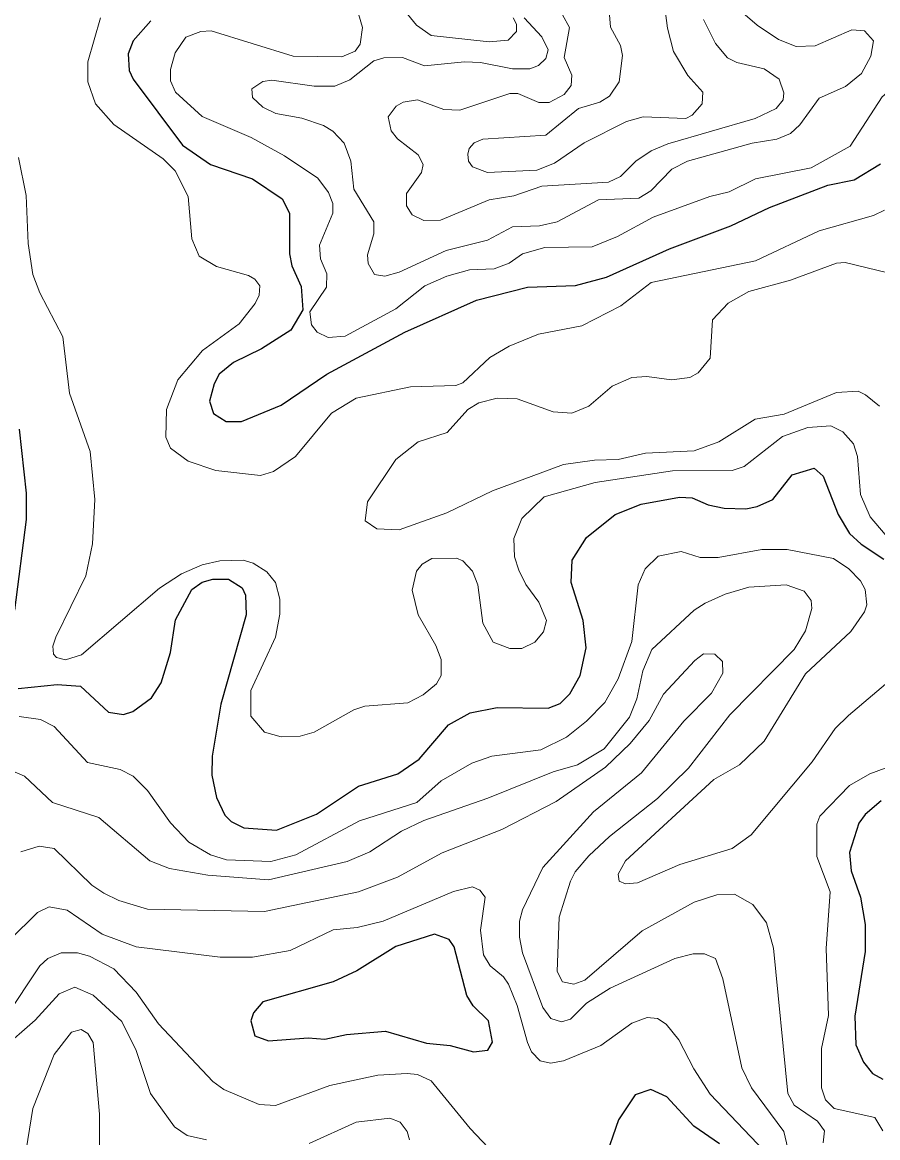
# Model space of a CAD drawing. Extents: x 577 to 602.9, y 7483.8 to 7511.6.
# Drawn here: x 598.159 to 599.345, y 7485.374 to 7486.922 of the extents above; entities that cross this region are included whole.
import ezdxf

# ---------------------------------------------------------------- set-up
doc = ezdxf.new("R2010")
doc.units = 0
doc.header["$LTSCALE"] = 0.032
doc.layers.add('1', color=7, linetype='Continuous', lineweight=25)
doc.layers.add('2', color=7, linetype='Continuous', lineweight=13)

msp = doc.modelspace()

# ---------------------------------------------------------------- linework, layer by layer
at = {"layer": '1'}
for points in [[(598.3372, 7486.9247), (598.3126, 7486.8969), (598.3054, 7486.8786), (598.307, 7486.8555), (598.3126, 7486.8436), (598.3809, 7486.7521), (598.4199, 7486.7251), (598.478, 7486.7052), (598.5193, 7486.6774), (598.5296, 7486.6575), (598.5296, 7486.6011), (598.5328, 7486.5844), (598.5455, 7486.5557), (598.5479, 7486.5231), (598.5312, 7486.4953), (598.4907, 7486.4691), (598.4517, 7486.45), (598.4318, 7486.4341), (598.4247, 7486.4206), (598.4183, 7486.3967), (598.4239, 7486.3792), (598.4414, 7486.3681), (598.4629, 7486.3681), (598.5177, 7486.3911), (598.5813, 7486.4341), (598.6895, 7486.4921), (598.7889, 7486.5366), (598.8596, 7486.5549), (598.9264, 7486.5573), (598.9694, 7486.5685), (599.0568, 7486.6082), (599.1419, 7486.64), (599.1952, 7486.6655), (599.2763, 7486.6965), (599.3129, 7486.7036), (599.3495, 7486.7259)], [(598.1543, 7486.3577), (598.1639, 7486.2687), (598.1639, 7486.2321), (598.148, 7486.1065)], [(598.4485, 7485.813), (598.466, 7485.8043), (598.5114, 7485.8011), (598.567, 7485.8234), (598.6251, 7485.8623), (598.6799, 7485.879), (598.7094, 7485.8997), (598.7499, 7485.9474), (598.7801, 7485.9641), (598.8175, 7485.9713), (598.8883, 7485.9705), (598.905, 7485.9768), (598.9185, 7485.9904), (598.9328, 7486.0158), (598.9408, 7486.054), (598.9368, 7486.0921), (598.9201, 7486.1446), (598.9217, 7486.1756), (598.9415, 7486.2074), (598.9813, 7486.2393), (599.0171, 7486.2536), (599.0704, 7486.2631), (599.0879, 7486.2623), (599.1101, 7486.2528), (599.1324, 7486.248), (599.1626, 7486.2472), (599.1785, 7486.2504), (599.2, 7486.2599), (599.227, 7486.2941), (599.2572, 7486.3037), (599.27, 7486.2925), (599.2906, 7486.2393), (599.3065, 7486.213), (599.3224, 7486.1979), (599.3542, 7486.1772)], [(598.1527, 7485.9975), (598.2068, 7486.0031), (598.2394, 7486.0007), (598.2784, 7485.9649), (598.299, 7485.9617), (598.3118, 7485.9657), (598.338, 7485.9848), (598.3515, 7486.0055), (598.3642, 7486.0476), (598.3714, 7486.0929), (598.3937, 7486.1351), (598.408, 7486.1454), (598.4231, 7486.1494), (598.4446, 7486.1494), (598.4636, 7486.1375), (598.4684, 7486.1271), (598.4692, 7486.1001), (598.4342, 7485.976), (598.4223, 7485.9037), (598.4215, 7485.8774), (598.4279, 7485.8464), (598.4398, 7485.8218), (598.4485, 7485.813)], [(599.3503, 7485.8417), (599.328, 7485.8226), (599.3193, 7485.8107), (599.3065, 7485.7701), (599.3089, 7485.7447), (599.3216, 7485.7081), (599.328, 7485.6699), (599.328, 7485.6325), (599.3137, 7485.5427), (599.3153, 7485.5029), (599.3256, 7485.4791), (599.3383, 7485.4632), (599.3527, 7485.4552)], [(599.126, 7485.3654), (599.0902, 7485.39), (599.0529, 7485.4306), (599.0306, 7485.4409), (599.0091, 7485.4337), (598.9861, 7485.3988), (598.9662, 7485.3415)]]:
    msp.add_lwpolyline(points, dxfattribs=at)
msp.add_lwpolyline([(598.5555, 7485.5128), (598.5782, 7485.5109), (598.6084, 7485.5172), (598.6624, 7485.522), (598.7197, 7485.5053), (598.7523, 7485.5021), (598.7849, 7485.4934), (598.8048, 7485.4958), (598.8111, 7485.5069), (598.8056, 7485.5363), (598.7841, 7485.557), (598.7754, 7485.5713), (598.7579, 7485.6389), (598.7507, 7485.6492), (598.7308, 7485.6564), (598.6768, 7485.6397), (598.6227, 7485.6055), (598.5901, 7485.5904), (598.4923, 7485.5626), (598.4795, 7485.5475), (598.4756, 7485.5363), (598.4811, 7485.5156), (598.5002, 7485.5085)], close=True, dxfattribs=at)
at = {"layer": '2'}
for points in [[(598.8398, 7486.9287), (598.8445, 7486.9199), (598.8445, 7486.9096), (598.8326, 7486.8977), (598.8064, 7486.8953), (598.7261, 7486.904), (598.7054, 7486.9183), (598.6704, 7486.9621)], [(599.1451, 7486.947), (599.1785, 7486.9183), (599.2079, 7486.8985), (599.2326, 7486.8889), (599.2588, 7486.8897), (599.3097, 7486.912), (599.3272, 7486.9104), (599.3399, 7486.8969), (599.336, 7486.8754), (599.3232, 7486.8515), (599.301, 7486.8332), (599.2644, 7486.8173), (599.2374, 7486.78), (599.2246, 7486.768), (599.2055, 7486.7601), (599.1714, 7486.7545), (599.0815, 7486.7299), (599.06, 7486.7187), (599.0306, 7486.6885), (599.0139, 7486.6782), (598.9582, 7486.6758), (598.901, 7486.6456), (598.8763, 7486.64), (598.839, 7486.6384), (598.804, 7486.6201), (598.7467, 7486.6058), (598.6815, 7486.5756), (598.6616, 7486.57), (598.6473, 7486.5724), (598.6386, 7486.5875), (598.6378, 7486.5995), (598.6465, 7486.6289), (598.6465, 7486.6456), (598.6187, 7486.6909), (598.6147, 7486.7299), (598.6052, 7486.7545), (598.5893, 7486.7712), (598.5766, 7486.7792), (598.5463, 7486.7895), (598.5106, 7486.7959), (598.4923, 7486.8046), (598.478, 7486.8181), (598.4772, 7486.8301), (598.4923, 7486.8404), (598.505, 7486.842), (598.5638, 7486.834), (598.5925, 7486.834), (598.6131, 7486.8428), (598.6465, 7486.869), (598.6601, 7486.873), (598.6863, 7486.8738), (598.7165, 7486.8619), (598.7722, 7486.8674), (598.7944, 7486.8666), (598.839, 7486.8579), (598.8628, 7486.8579), (598.8748, 7486.8627), (598.8851, 7486.8722), (598.8883, 7486.8841), (598.8795, 7486.9024), (598.8549, 7486.9287)], [(598.6219, 7486.9454), (598.6306, 7486.9152)], [(598.9734, 7486.9326), (598.9747, 7486.9155), (598.9888, 7486.8903), (598.9916, 7486.8762), (598.9869, 7486.8396), (598.9734, 7486.8197), (598.9598, 7486.8118), (598.9304, 7486.803), (598.8851, 7486.7657), (598.7976, 7486.7601), (598.7857, 7486.7553), (598.7785, 7486.7474), (598.7769, 7486.7394), (598.7777, 7486.7299), (598.7833, 7486.7219), (598.804, 7486.714), (598.8724, 7486.7172), (598.897, 7486.7267), (598.9384, 7486.7553), (598.9972, 7486.7847), (599.0203, 7486.7911), (599.0791, 7486.7887), (599.0879, 7486.7935), (599.1022, 7486.8094), (599.103, 7486.8253), (599.0823, 7486.8484), (599.0624, 7486.8818), (599.0537, 7486.9144), (599.0497, 7486.9462)], [(598.9081, 7486.9326), (598.9177, 7486.9152), (598.9105, 7486.8738), (598.9209, 7486.8492), (598.9201, 7486.8348), (598.9105, 7486.8221), (598.8899, 7486.811), (598.8755, 7486.811), (598.8461, 7486.8237), (598.835, 7486.8237), (598.7658, 7486.8006), (598.7435, 7486.8014), (598.707, 7486.815), (598.6871, 7486.8118), (598.6775, 7486.8062), (598.6664, 7486.7911), (598.6704, 7486.772), (598.6791, 7486.7609), (598.7078, 7486.7386), (598.7149, 7486.7251), (598.7125, 7486.714), (598.6919, 7486.6846), (598.6919, 7486.6679), (598.6998, 7486.6551), (598.7157, 7486.6472), (598.7388, 7486.648), (598.8064, 7486.6758), (598.8406, 7486.6814), (598.8795, 7486.6949), (598.9718, 7486.7005), (598.9885, 7486.7084), (599.0099, 7486.7299), (599.0314, 7486.7442), (599.0545, 7486.7537), (599.1753, 7486.7887), (599.2048, 7486.803), (599.2143, 7486.815), (599.2151, 7486.8245), (599.2087, 7486.8436), (599.1881, 7486.8579), (599.1499, 7486.8666), (599.1372, 7486.873), (599.1205, 7486.8929), (599.1038, 7486.9263)], [(598.5074, 7486.2989), (598.4891, 7486.2933), (598.4271, 7486.3005), (598.3889, 7486.3132), (598.3642, 7486.3315), (598.3579, 7486.3466), (598.3587, 7486.3848), (598.3746, 7486.4261), (598.4088, 7486.4667), (598.4597, 7486.504), (598.4819, 7486.5319), (598.4875, 7486.5438), (598.4883, 7486.5565), (598.4811, 7486.5661), (598.4724, 7486.5708), (598.4279, 7486.5836), (598.404, 7486.5979), (598.3937, 7486.6217), (598.3889, 7486.6806), (598.3706, 7486.7164), (598.3539, 7486.7331), (598.2855, 7486.7808), (598.2601, 7486.8094), (598.2497, 7486.8396), (598.2497, 7486.8674), (598.2672, 7486.9287)], [(598.6306, 7486.9152), (598.6275, 7486.8921), (598.6203, 7486.8826), (598.602, 7486.8746), (598.5344, 7486.8754), (598.4207, 7486.9104), (598.4064, 7486.9096), (598.3857, 7486.9016), (598.3706, 7486.8802), (598.3642, 7486.8571), (598.3642, 7486.8412), (598.3714, 7486.8253), (598.408, 7486.7919), (598.4764, 7486.7625), (598.5225, 7486.737), (598.5686, 7486.706), (598.5837, 7486.6861), (598.5893, 7486.671), (598.5893, 7486.6575), (598.571, 7486.613), (598.5726, 7486.5939), (598.5813, 7486.5732), (598.5805, 7486.5549), (598.5575, 7486.5207), (598.5599, 7486.5025), (598.5678, 7486.4921), (598.5829, 7486.485)], [(598.5829, 7486.485), (598.6068, 7486.4866), (598.6768, 7486.5247), (598.7173, 7486.5565), (598.7475, 7486.57), (598.7793, 7486.5788), (598.8135, 7486.5804), (598.8342, 7486.5883), (598.8525, 7486.6011), (598.8835, 7486.6098), (598.9495, 7486.6106), (598.9845, 7486.6249), (599.0338, 7486.6519), (599.1125, 7486.6806), (599.1395, 7486.6869), (599.1761, 7486.7052), (599.2533, 7486.7203), (599.3073, 7486.7506), (599.3519, 7486.8189), (599.4139, 7486.8714), (599.4187, 7486.8849), (599.4123, 7486.9263)], [(598.2466, 7486.1542), (598.2561, 7486.1987), (598.2593, 7486.2599), (598.2529, 7486.3267), (598.2243, 7486.4078), (598.2148, 7486.4858), (598.1829, 7486.547), (598.1734, 7486.5724), (598.167, 7486.6154), (598.1639, 7486.6822), (598.1535, 7486.7346)], [(599.355, 7486.6615), (599.3399, 7486.6543), (599.2644, 7486.6329), (599.1761, 7486.5915), (599.0314, 7486.5613), (598.9893, 7486.5287), (598.9352, 7486.5009), (598.8748, 7486.4897), (598.8342, 7486.473), (598.8072, 7486.4571), (598.7698, 7486.4221), (598.7602, 7486.4182), (598.6974, 7486.4166), (598.6219, 7486.4007), (598.5877, 7486.38), (598.5376, 7486.3196), (598.5074, 7486.2989)], [(599.3479, 7486.3895), (599.3288, 7486.4054), (599.3185, 7486.4102), (599.2882, 7486.4086), (599.2159, 7486.3784), (599.1753, 7486.3713), (599.1252, 7486.3402), (599.091, 7486.3275), (599.0234, 7486.3243), (598.9853, 7486.3156), (598.9527, 7486.3148), (598.9097, 7486.3084), (598.8111, 7486.2719), (598.7475, 7486.2416), (598.6815, 7486.2178), (598.6505, 7486.2194), (598.6346, 7486.2305), (598.6378, 7486.2567), (598.6768, 7486.3156), (598.7078, 7486.3402), (598.7483, 7486.353), (598.7769, 7486.3848), (598.7921, 7486.3943), (598.8175, 7486.4007), (598.8453, 7486.3999), (598.8954, 7486.3816), (598.9209, 7486.38), (598.9447, 7486.3895), (598.9773, 7486.4174), (599.0044, 7486.4293), (599.025, 7486.4309), (599.0592, 7486.4261), (599.0847, 7486.4293), (599.0966, 7486.4357), (599.1133, 7486.4563), (599.1165, 7486.5096), (599.138, 7486.5327), (599.1666, 7486.5486), (599.2246, 7486.5645), (599.2882, 7486.5883), (599.3002, 7486.5891), (599.3598, 7486.5748)], [(599.3558, 7486.2114), (599.3352, 7486.2361), (599.3216, 7486.2671), (599.3177, 7486.3196), (599.3121, 7486.3371), (599.297, 7486.3538), (599.2803, 7486.3625), (599.2485, 7486.3601), (599.2135, 7486.3474), (599.1602, 7486.306), (599.1435, 7486.3005), (599.0608, 7486.2997), (598.9535, 7486.2838), (598.8827, 7486.2639), (598.8517, 7486.2337), (598.8406, 7486.2059), (598.8414, 7486.1804), (598.8477, 7486.1621), (598.8573, 7486.1422), (598.8755, 7486.1176), (598.8859, 7486.0921), (598.8819, 7486.0762), (598.87, 7486.0619), (598.8517, 7486.0532), (598.835, 7486.0532), (598.8119, 7486.0619), (598.7976, 7486.0882), (598.7905, 7486.1414), (598.7833, 7486.1605), (598.7698, 7486.1748), (598.761, 7486.1788), (598.7268, 7486.178), (598.7133, 7486.1701), (598.7054, 7486.1605), (598.6998, 7486.1343), (598.7078, 7486.1001), (598.7324, 7486.0572), (598.7396, 7486.0381), (598.7396, 7486.0158), (598.7332, 7486.0039), (598.7149, 7485.9888), (598.6935, 7485.9776), (598.6338, 7485.9729), (598.6187, 7485.9681), (598.5638, 7485.9371), (598.544, 7485.9315), (598.5177, 7485.9307), (598.4947, 7485.9371), (598.4756, 7485.9594), (598.4756, 7485.9951), (598.5098, 7486.0691), (598.5161, 7486.1009), (598.5161, 7486.1216), (598.5098, 7486.1446), (598.4978, 7486.1597), (598.4788, 7486.1717), (598.4652, 7486.1756), (598.4326, 7486.1748), (598.408, 7486.1693), (598.3794, 7486.1566), (598.3491, 7486.1367), (598.241, 7486.0444), (598.2187, 7486.0373), (598.206, 7486.0405), (598.202, 7486.0452), (598.2012, 7486.0564), (598.2052, 7486.0691), (598.2466, 7486.1542)], [(599.0409, 7486.1812), (599.0728, 7486.1876), (599.099, 7486.1796), (599.1244, 7486.1796), (599.1849, 7486.1907), (599.2199, 7486.1907), (599.2843, 7486.178), (599.3057, 7486.1637), (599.3216, 7486.147), (599.328, 7486.1351), (599.3304, 7486.1136), (599.3272, 7486.1041), (599.3081, 7486.077), (599.2453, 7486.0182), (599.1881, 7485.9244), (599.1539, 7485.8918), (599.1181, 7485.8711), (598.9956, 7485.7582), (598.9853, 7485.7399), (598.9869, 7485.7303), (598.9956, 7485.7264), (599.0123, 7485.728), (599.0712, 7485.7534), (599.1435, 7485.7757), (599.1698, 7485.7947), (599.2548, 7485.8957), (599.2867, 7485.9419), (599.3049, 7485.9601), (599.3717, 7486.0166)], [(598.1543, 7485.9586), (598.1837, 7485.9546), (598.2028, 7485.945), (598.2489, 7485.8949), (598.2943, 7485.8854), (598.3126, 7485.8759), (598.3324, 7485.856), (598.3642, 7485.8114), (598.3897, 7485.7844), (598.4199, 7485.7669), (598.4422, 7485.7598), (598.5034, 7485.7574), (598.5384, 7485.7669), (598.6267, 7485.8138), (598.7062, 7485.8393), (598.7396, 7485.8695), (598.7825, 7485.8941), (598.8103, 7485.9037), (598.8779, 7485.9124), (598.9137, 7485.9299), (598.9415, 7485.9522), (598.967, 7485.9784), (598.9853, 7486.011), (599.0044, 7486.0627), (599.0131, 7486.1414), (599.0227, 7486.1637), (599.0409, 7486.1812)], [(599.27, 7485.3669), (599.2715, 7485.3836), (599.262, 7485.3972), (599.2294, 7485.4194), (599.2207, 7485.4353), (599.2008, 7485.6373), (599.1912, 7485.6723), (599.1721, 7485.6977), (599.1467, 7485.7121), (599.1221, 7485.7113), (599.091, 7485.7009), (599.0187, 7485.6612), (598.9392, 7485.5928), (598.9241, 7485.5872), (598.9081, 7485.5904), (598.901, 7485.6047), (598.9034, 7485.6802), (598.9193, 7485.7303), (598.9256, 7485.7431), (598.9447, 7485.7653), (598.9734, 7485.7924), (599.0401, 7485.8448), (599.0831, 7485.887), (599.1403, 7485.9609), (599.2294, 7486.0516), (599.2453, 7486.0778), (599.2541, 7486.1088), (599.2533, 7486.12), (599.2437, 7486.1327), (599.2183, 7486.1414), (599.1666, 7486.1383), (599.134, 7486.1287), (599.1061, 7486.116), (599.091, 7486.1065), (599.0322, 7486.0516), (599.0195, 7486.0222), (599.0115, 7485.9832), (599.0012, 7485.9578), (598.9662, 7485.914), (598.9288, 7485.8918), (598.8954, 7485.8822), (598.8048, 7485.8456), (598.7157, 7485.8146), (598.6847, 7485.7995), (598.641, 7485.7709), (598.6092, 7485.7574), (598.5002, 7485.7319), (598.4159, 7485.7383), (598.3627, 7485.7478), (598.3356, 7485.7582), (598.2649, 7485.8186), (598.2004, 7485.8393), (598.1615, 7485.8759), (598.1488, 7485.8814)], [(599.2207, 7485.359), (599.2151, 7485.3828), (599.1706, 7485.4433), (599.157, 7485.4711), (599.1308, 7485.5944), (599.1205, 7485.623), (599.1054, 7485.6294), (599.0894, 7485.6294), (599.064, 7485.623), (598.9741, 7485.5816), (598.9415, 7485.561), (598.9193, 7485.5387), (598.9066, 7485.5347), (598.8922, 7485.5395), (598.8811, 7485.5546), (598.8525, 7485.6309), (598.8485, 7485.6524), (598.8485, 7485.6747), (598.8525, 7485.6906), (598.8811, 7485.7494), (598.9511, 7485.8266), (599.0179, 7485.8806), (599.0767, 7485.9522), (599.1149, 7485.9912), (599.1308, 7486.019), (599.13, 7486.0349), (599.1197, 7486.0452), (599.1038, 7486.046), (599.0918, 7486.0365), (599.0481, 7485.9896), (599.0282, 7485.953), (599.002, 7485.9212), (598.9678, 7485.8886), (598.8994, 7485.8409), (598.8239, 7485.8019), (598.7412, 7485.7693), (598.6791, 7485.7359), (598.6251, 7485.7152), (598.4947, 7485.6882), (598.3324, 7485.6914), (598.2927, 7485.7033), (598.272, 7485.7136), (598.2553, 7485.7248), (598.2028, 7485.7757), (598.1822, 7485.7788), (598.1567, 7485.7709)], [(599.3686, 7485.8918), (599.3344, 7485.879), (599.3065, 7485.8631), (599.2652, 7485.8202), (599.2612, 7485.8091), (599.2612, 7485.7645), (599.2795, 7485.7152), (599.2739, 7485.6365), (599.2771, 7485.5435), (599.2676, 7485.4981), (599.2676, 7485.4433), (599.2731, 7485.4266), (599.2851, 7485.4147), (599.3415, 7485.4019), (599.3527, 7485.3836)], [(599.1881, 7485.3558), (599.1133, 7485.4345), (599.0902, 7485.4695), (599.0696, 7485.5101), (599.0521, 7485.5315), (599.0401, 7485.5395), (599.0258, 7485.5411), (599.0044, 7485.5331), (598.9614, 7485.5021), (598.9097, 7485.4807), (598.8915, 7485.4775), (598.8771, 7485.4807), (598.8652, 7485.4934), (598.8596, 7485.5061), (598.8453, 7485.5578), (598.8334, 7485.5872), (598.8262, 7485.5975), (598.808, 7485.6127), (598.7984, 7485.6278), (598.7944, 7485.662), (598.8008, 7485.7081), (598.7936, 7485.7176), (598.7833, 7485.7224), (598.7571, 7485.716), (598.6593, 7485.6747), (598.6235, 7485.6659), (598.5901, 7485.6628), (598.5304, 7485.6341), (598.478, 7485.6246), (598.4334, 7485.6246), (598.3165, 7485.6389), (598.2696, 7485.6564), (598.2211, 7485.6898), (598.1957, 7485.6946), (598.1798, 7485.6866), (598.1408, 7485.6484)], [(597.88, 7485.3693), (597.9237, 7485.3972), (597.9484, 7485.4067), (598.0016, 7485.4091), (598.0191, 7485.4147), (598.0422, 7485.4361), (598.0748, 7485.4918), (598.0907, 7485.5077), (598.1352, 7485.5411), (598.1829, 7485.6127), (598.1941, 7485.623), (598.2124, 7485.6309)], [(598.2124, 7485.6309), (598.2354, 7485.6309), (598.2521, 7485.6262), (598.2855, 7485.6087), (598.3165, 7485.5761), (598.3476, 7485.5323), (598.4231, 7485.452), (598.4382, 7485.4409)], [(598.0661, 7485.3701), (598.0875, 7485.386), (598.1026, 7485.4059), (598.113, 7485.4321), (598.1162, 7485.4727), (598.1289, 7485.4958), (598.1766, 7485.5371), (598.21, 7485.5737), (598.2315, 7485.5832), (598.2569, 7485.5721), (598.2967, 7485.5355), (598.3165, 7485.495), (598.3364, 7485.4353), (598.3698, 7485.3892), (598.3873, 7485.3773), (598.4143, 7485.3709)], [(598.1639, 7485.3574), (598.1734, 7485.4147), (598.2028, 7485.4894), (598.2267, 7485.5204), (598.2402, 7485.5244), (598.2497, 7485.5188), (598.2569, 7485.5061), (598.2656, 7485.4067), (598.2656, 7485.3502)], [(598.4382, 7485.4409), (598.4875, 7485.4202), (598.5098, 7485.4186), (598.5853, 7485.4465), (598.6521, 7485.4608), (598.6927, 7485.4632), (598.707, 7485.4616), (598.7261, 7485.4528), (598.7801, 7485.3868), (598.8302, 7485.3343)], [(598.5567, 7485.3662), (598.6219, 7485.3956), (598.6688, 7485.4011), (598.6831, 7485.3956), (598.6927, 7485.3828), (598.6958, 7485.3709)]]:
    msp.add_lwpolyline(points, dxfattribs=at)

doc.saveas('drawing.dxf')
